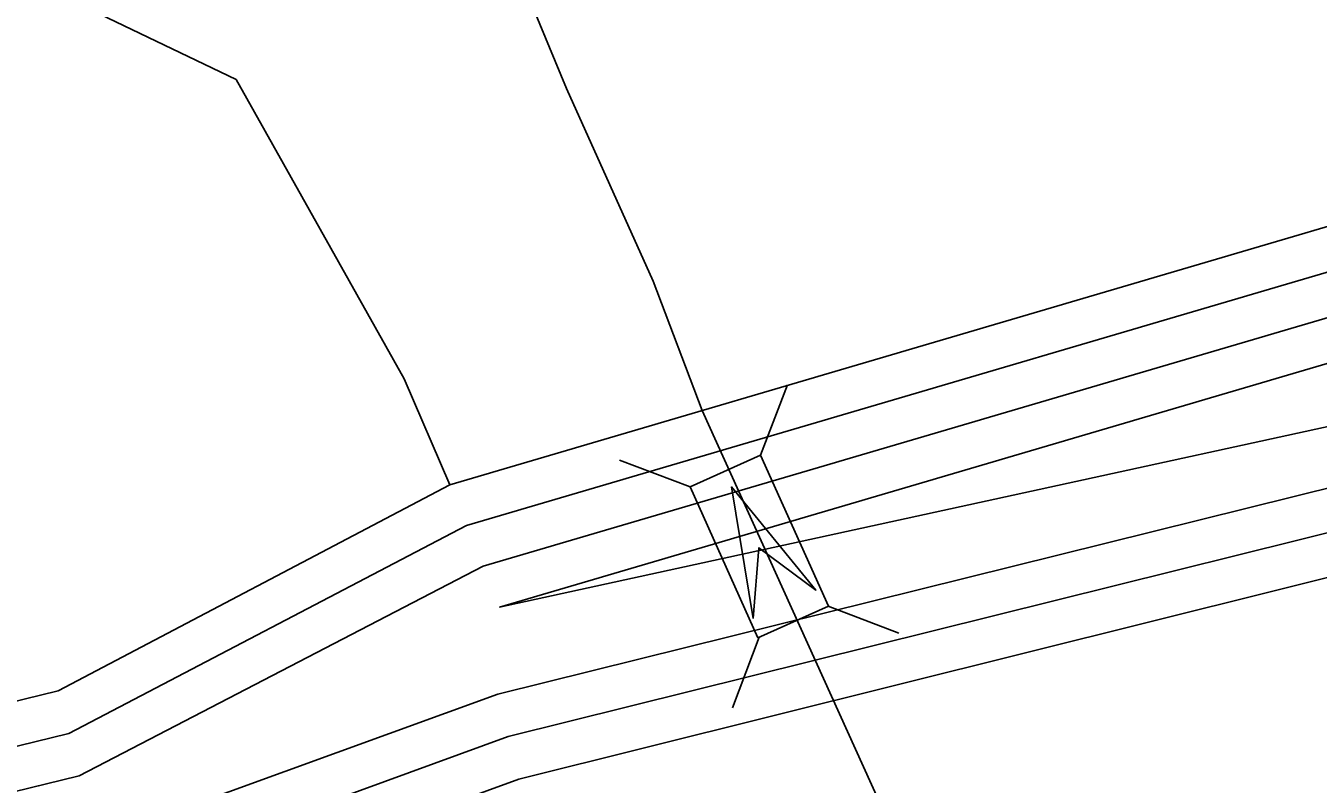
# Model space of a CAD drawing. Extents: x 2260773 to 2342389, y 552869 to 618546.
# Drawn here: x 2298281 to 2299462, y 578990 to 579683 of the extents above; entities that cross this region are included whole.
import ezdxf

# ---------------------------------------------------------------- set-up
doc = ezdxf.new("R2010")
doc.units = 0
for name, color, linetype in [('Exist Hydrographic Buffer Line', 7, 'Continuous'), ('Exist Hydrographic Creek Single Shore', 7, 'Continuous'), ('Exist Hydrographic River Shore', 7, 'Continuous'), ('Exist Road Primary NC Attributed', 7, 'Continuous'), ('Exist Road Secondary Structure Standard Bridge Attributed CELL', 7, 'Continuous'), ('Exist Road Secondary Structure Standard Bridge CELL', 7, 'Continuous')]:
    doc.layers.add(name, color=color, linetype=linetype)

msp = doc.modelspace()

# ---------------------------------------------------------------- linework, layer by layer
at = {"layer": 'Exist Hydrographic Buffer Line'}
for points in [[(2296612.5, 578178.9), (2297360.9, 578699.9), (2297718.3, 578889), (2298320.5, 579036.3), (2298684.1, 579226.3), (2299727.2, 579533.2), (2299793.1, 579560.9), (2300157.6, 579611.6), (2300867.3, 579578.6), (2301645.5, 579388.8), (2301915.1, 579278), (2302124, 579135.4), (2302277, 578931.1), (2302463.4, 578496.9), (2302527.4, 578430.9), (2302677.5, 578176), (2303727.1, 577108.2), (2303903.9, 576918.9), (2304150.2, 576693.6), (2304426.2, 576456.1), (2304701.8, 576152.7), (2304792.4, 576024), (2304953.6, 575800.4)], [(2296621.9, 578140), (2297381.8, 578665.7), (2297732.7, 578851.4), (2298330, 578997.5), (2298699.3, 579189), (2299738.5, 579494.8), (2299776, 579518.7), (2300159.2, 579571.5), (2300861.5, 579538.8), (2301633.4, 579350.6), (2301895.8, 579242.6), (2302096, 579106.1), (2302242.4, 578911), (2302414.8, 578475.1)], [(2298714.2, 579151.8), (2299749.7, 579456.5), (2299793.2, 579479.6), (2300160.7, 579531.3), (2300688.5, 579506.8), (2299993.8, 579430.6), (2298714.2, 579151.8)], [(2302414.8, 578475.1), (2302210.6, 578878.7), (2302020.3, 579092.6), (2301634, 579268.3), (2300680.3, 579429.8), (2299996.2, 579390.7), (2298712.6, 579072.3), (2298419, 578965.6), (2298286.9, 578918), (2297491.3, 578659.1), (2297164.7, 578438.7)], [(2304581.4, 575980.1), (2304050.1, 576582.4), (2303274.6, 577333.7), (2302654.1, 577998.3), (2302595.7, 578079.2), (2302513.2, 578191.5), (2302174.9, 578860.6), (2301990.8, 579065.7), (2301618, 579231.6), (2300673.5, 579390.2), (2299998.5, 579350.7), (2298722, 579033.5), (2298432.5, 578928), (2298300, 578880.1), (2297503.4, 578621), (2297187.2, 578405.7)]]:
    msp.add_lwpolyline(points, dxfattribs=at)
at = {"layer": 'Exist Hydrographic Creek Single Shore'}
msp.add_lwpolyline([(2298668.9, 579263.5), (2298627.1, 579360.3), (2298473.5, 579633.8), (2298305, 579714.8)], dxfattribs=at)
at = {"layer": 'Exist Hydrographic River Shore'}
msp.add_line((2298310.9, 579075.2), (2298668.9, 579263.5), dxfattribs=at)
for points in [[(2298310.9, 579075.2), (2297703.9, 578926.8), (2297340, 578734.1), (2296603, 578217.8), (2296204, 578120.9), (2295622, 578050.7), (2295181, 578036.6), (2294429.9, 578179.8), (2292832.9, 578874.5), (2291910.8, 579490), (2291474.9, 579820.2), (2291046.9, 580088), (2290862, 580295), (2290673.9, 580767.8), (2290621.9, 581027.9), (2290367.8, 581498.7), (2290266.9, 581582.8)], [(2298668.9, 579263.5), (2299715.9, 579571.6), (2299789.1, 579605.8)], [(2305665.1, 574624), (2305656.1, 574666.2), (2305226.1, 575177.1), (2305007.1, 575440.6), (2304889.2, 575563.9), (2304551, 575953.9), (2304020.2, 576555.9), (2303246.1, 577305.6), (2302623.1, 577972.8), (2302563.1, 578055.8), (2302479, 578170.5), (2302139, 578842.6), (2301961, 579038.8), (2301602, 579194.9), (2300666.9, 579350.8), (2300000.9, 579310.8), (2298731.7, 578994.6), (2298446.2, 578890.4), (2298312.9, 578842.3)]]:
    msp.add_lwpolyline(points, dxfattribs=at)
at = {"layer": 'Exist Road Primary NC Attributed'}
for points in [[(2298973.6, 579167.3), (2298899.2, 579331.4), (2298854.7, 579449.5), (2298775.4, 579625.6), (2298705.8, 579793.1), (2298667.1, 579864.7), (2298626.4, 579930.5), (2298566.5, 580004.1), (2298512.3, 580068), (2298299.9, 580264.1), (2297777.1, 580639)], [(2300459.9, 576531), (2300296.1, 576684.6), (2300177.4, 576794.9), (2300103.9, 576869.8), (2300008.5, 576988.5), (2299945.9, 577079.1), (2299885.9, 577176.9), (2299793.1, 577349.2), (2299541, 577914.6), (2299054, 578989.7), (2298973.6, 579167.3)]]:
    msp.add_lwpolyline(points, dxfattribs=at)
at = {"layer": 'Exist Road Secondary Structure Standard Bridge Attributed CELL'}
msp.add_lwpolyline([(2298945.8, 579141.2), (2298926.1, 579261.5), (2299003.3, 579167.2), (2298951.2, 579206)], close=True, dxfattribs=at)
at = {"layer": 'Exist Road Secondary Structure Standard Bridge CELL'}
for p, q in [((2298977.2, 579354.9), (2298952.7, 579290.4)), ((2298823.9, 579286), (2298888.4, 579261.5)), ((2299014.4, 579152.5), (2299078.9, 579128)), ((2298951.5, 579124.2), (2298927, 579059.7))]:
    msp.add_line(p, q, dxfattribs=at)
msp.add_lwpolyline([(2298952.7, 579290.4), (2299014.7, 579152.6), (2298950.3, 579123.7), (2298888.4, 579261.5)], close=True, dxfattribs=at)

doc.saveas('drawing.dxf')
